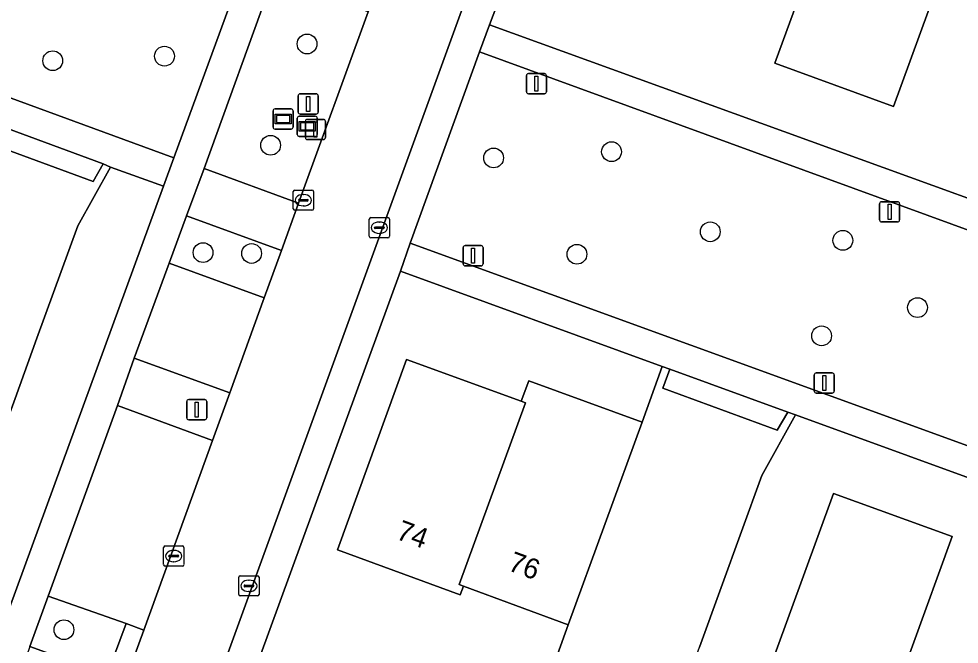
# Model space of a CAD drawing. Extents: x 155275 to 156265, y 382654 to 383635.
# Drawn here: x 156084.98 to 156131.49, y 383052.16 to 383083.09 of the extents above; entities that cross this region are included whole.
import ezdxf

# ---------------------------------------------------------------- set-up
doc = ezdxf.new("R2010")
doc.units = 0
for name, color, linetype in [('IMGEO_Afsluitpaal', 7, 'Continuous'), ('IMGEO_Berm_groen', 7, 'Continuous'), ('IMGEO_Boom', 7, 'Continuous'), ('IMGEO_Erf', 7, 'Continuous'), ('IMGEO_Groenvoorziening', 7, 'Continuous'), ('IMGEO_Informatiebord', 7, 'Continuous'), ('IMGEO_Kolk', 7, 'Continuous'), ('IMGEO_Lichtmast', 7, 'Continuous'), ('IMGEO_Pand', 7, 'Continuous'), ('IMGEO_Pand_nummerreeks', 7, 'Continuous'), ('IMGEO_Parkeervlak_open', 7, 'Continuous'), ('IMGEO_Rijbaan_lokaal_open', 7, 'Continuous'), ('IMGEO_Voetpad_open', 7, 'Continuous')]:
    doc.layers.add(name, color=color, linetype=linetype)

msp = doc.modelspace()

# ---------------------------------------------------------------- linework, layer by layer
at = {"layer": 'IMGEO_Afsluitpaal'}
for p, q in [((156099.251, 383078.113), (156100.041, 383078.113)), ((156100.041, 383078.113), (156099.251, 383078.113)), ((156099.151, 383077.213), (156099.151, 383078.013)), ((156099.151, 383078.013), (156099.151, 383077.213)), ((156100.141, 383078.013), (156100.141, 383077.213)), ((156100.141, 383077.213), (156100.141, 383078.013)), ((156100.041, 383077.113), (156099.251, 383077.113)), ((156099.251, 383077.113), (156100.041, 383077.113))]:
    msp.add_line(p, q, dxfattribs=at)
msp.add_lwpolyline([(156099.571, 383077.988), (156099.721, 383077.988), (156099.721, 383077.238), (156099.571, 383077.238), (156099.571, 383077.988)], dxfattribs=at)
for centre, start, end in [((156099.251, 383078.013), 90, 180), ((156099.251, 383078.013), 90, 180), ((156100.041, 383078.013), 0, 90), ((156100.041, 383078.013), 360, 90), ((156099.251, 383077.213), 180, 270), ((156099.251, 383077.213), 180, 270), ((156100.041, 383077.213), 270, 0), ((156100.041, 383077.213), 270, 0)]:
    msp.add_arc(centre, 0.1, start, end, dxfattribs=at)
at = {"layer": 'IMGEO_Berm_groen'}
for points in [[(156097.962, 383071.629), (156093.275, 383073.337), (156092.41, 383070.997), (156097.115, 383069.285)], [(156095.412, 383064.59), (156090.675, 383066.308), (156089.856, 383063.961), (156094.553, 383062.228)], [(156090.284, 383053.184), (156086.435, 383054.534), (156085.528, 383052.049), (156089.352, 383050.651)]]:
    msp.add_lwpolyline(points, close=True, dxfattribs=at)
at = {"layer": 'IMGEO_Boom'}
for centre in [(156099.234, 383081.841), (156086.656, 383081.014), (156092.182, 383081.238), (156097.431, 383076.833), (156108.46, 383076.204), (156114.294, 383076.515), (156119.178, 383072.553), (156125.734, 383072.13), (156094.089, 383071.522), (156096.492, 383071.482), (156112.58, 383071.442), (156129.427, 383068.804), (156124.682, 383067.407), (156087.209, 383052.871)]:
    msp.add_circle(centre, 0.489, dxfattribs=at)
at = {"layer": 'IMGEO_Erf'}
for points in [[(156132.183, 383089.561), (156128.246, 383078.751), (156122.374, 383080.896), (156124.432, 383086.532)], [(156109.304, 383085.546), (156108.26, 383082.79), (156154.565, 383065.999)], [(156079.494, 383052.064), (156079.57, 383053.553), (156083.798, 383052.015), (156092.134, 383074.803), (156089.519, 383075.751), (156087.897, 383072.844), (156085.874, 383067.285), (156084.796, 383064.304), (156081.929, 383056.444), (156081.554, 383056.581), (156081.692, 383056.957), (156076.388, 383058.904), (156076.255, 383058.527), (156075.871, 383058.662), (156078.317, 383065.442), (156072.716, 383067.482)], [(156109.721, 383046.381), (156112.152, 383053.113), (156106.967, 383055.026), (156106.812, 383054.603), (156100.732, 383056.83), (156104.153, 383066.234), (156109.825, 383064.169), (156110.196, 383065.184), (156115.801, 383063.139), (156116.804, 383065.89), (156103.852, 383070.606), (156095.217, 383046.918)], [(156167.609, 383047.414), (156123.385, 383063.493), (156121.73, 383060.506), (156119.718, 383054.968), (156118.65, 383052.014)], [(156118.766, 383041.736), (156125.274, 383059.615), (156131.145, 383057.485), (156127.215, 383046.665)]]:
    msp.add_lwpolyline(points, dxfattribs=at)
for points in [[(156083.004, 383077.115), (156088.653, 383075.038), (156089.149, 383075.906), (156083.338, 383078.054)], [(156116.837, 383064.813), (156122.48, 383062.745), (156123.008, 383063.625), (156117.18, 383065.753)]]:
    msp.add_lwpolyline(points, close=True, dxfattribs=at)
at = {"layer": 'IMGEO_Groenvoorziening'}
for points in [[(156096.115, 383085.675), (156075.212, 383093.218), (156071.718, 383083.882), (156092.645, 383076.216)], [(156102.255, 383083.436), (156097.563, 383085.121), (156094.146, 383075.684), (156098.811, 383073.968)], [(156142.292, 383068.866), (156107.77, 383081.447), (156104.338, 383071.998), (156138.854, 383059.447), (156141.449, 383066.58)]]:
    msp.add_lwpolyline(points, close=True, dxfattribs=at)
at = {"layer": 'IMGEO_Informatiebord'}
for p, q in [((156097.551, 383077.73), (156097.551, 383078.53)), ((156097.551, 383078.53), (156097.551, 383077.73)), ((156097.651, 383078.63), (156098.441, 383078.63)), ((156098.441, 383078.63), (156097.651, 383078.63)), ((156098.541, 383078.53), (156098.541, 383077.73)), ((156098.541, 383077.73), (156098.541, 383078.53)), ((156098.75, 383077.368), (156098.75, 383078.168)), ((156098.75, 383078.168), (156098.75, 383077.368)), ((156098.85, 383078.268), (156099.64, 383078.268)), ((156099.64, 383078.268), (156098.85, 383078.268)), ((156099.74, 383078.168), (156099.74, 383077.368)), ((156099.74, 383077.368), (156099.74, 383078.168)), ((156098.441, 383077.63), (156097.651, 383077.63)), ((156097.651, 383077.63), (156098.441, 383077.63)), ((156099.64, 383077.268), (156098.85, 383077.268)), ((156098.85, 383077.268), (156099.64, 383077.268))]:
    msp.add_line(p, q, dxfattribs=at)
for points in [[(156097.652, 383078.362), (156098.44, 383078.362), (156098.44, 383077.898), (156097.652, 383077.898), (156097.652, 383078.362)], [(156097.717, 383078.297), (156097.717, 383077.963), (156098.375, 383077.963), (156098.375, 383078.297), (156097.717, 383078.297)], [(156098.851, 383078), (156099.639, 383078), (156099.639, 383077.536), (156098.851, 383077.536), (156098.851, 383078)], [(156098.916, 383077.935), (156098.916, 383077.601), (156099.574, 383077.601), (156099.574, 383077.935), (156098.916, 383077.935)]]:
    msp.add_lwpolyline(points, dxfattribs=at)
for centre, start, end in [((156097.651, 383078.53), 90, 180), ((156097.651, 383078.53), 90, 180), ((156098.441, 383078.53), 0, 90), ((156098.441, 383078.53), 360, 90), ((156098.85, 383078.168), 90, 180), ((156098.85, 383078.168), 90, 180), ((156099.64, 383078.168), 0, 90), ((156099.64, 383078.168), 360, 90), ((156097.651, 383077.73), 180, 270), ((156097.651, 383077.73), 180, 270), ((156098.441, 383077.73), 270, 0), ((156098.441, 383077.73), 270, 0), ((156098.85, 383077.368), 180, 270), ((156098.85, 383077.368), 180, 270), ((156099.64, 383077.368), 270, 0), ((156099.64, 383077.368), 270, 0)]:
    msp.add_arc(centre, 0.1, start, end, dxfattribs=at)
at = {"layer": 'IMGEO_Kolk'}
for p, q in [((156098.551, 383073.689), (156098.551, 383074.541)), ((156098.626, 383074.615), (156099.478, 383074.615)), ((156099.039, 383074.395), (156099.064, 383074.395)), ((156099.552, 383074.541), (156099.552, 383073.689)), ((156098.81, 383074.109), (156098.81, 383074.121)), ((156099.248, 383074.072), (156098.85, 383074.072)), ((156098.853, 383074.158), (156099.251, 383074.158)), ((156099.294, 383074.121), (156099.294, 383074.109)), ((156099.478, 383073.615), (156098.626, 383073.615)), ((156099.062, 383073.835), (156099.037, 383073.835)), ((156102.309, 383072.33), (156102.309, 383073.182)), ((156102.384, 383073.256), (156103.236, 383073.256)), ((156102.797, 383073.036), (156102.822, 383073.036)), ((156103.31, 383073.182), (156103.31, 383072.33)), ((156102.568, 383072.75), (156102.568, 383072.762)), ((156103.006, 383072.713), (156102.608, 383072.713)), ((156102.611, 383072.799), (156103.009, 383072.799)), ((156102.82, 383072.476), (156102.795, 383072.476)), ((156103.052, 383072.762), (156103.052, 383072.75)), ((156103.236, 383072.256), (156102.384, 383072.256)), ((156092.139, 383056.091), (156092.139, 383056.943)), ((156092.214, 383057.017), (156093.066, 383057.017)), ((156092.627, 383056.797), (156092.652, 383056.797)), ((156093.14, 383056.943), (156093.14, 383056.091)), ((156092.398, 383056.511), (156092.398, 383056.523)), ((156092.836, 383056.474), (156092.438, 383056.474)), ((156092.441, 383056.56), (156092.839, 383056.56)), ((156092.65, 383056.237), (156092.625, 383056.237)), ((156092.882, 383056.523), (156092.882, 383056.511)), ((156093.066, 383056.017), (156092.214, 383056.017)), ((156095.857, 383054.616), (156095.857, 383055.468)), ((156095.932, 383055.542), (156096.784, 383055.542)), ((156096.345, 383055.322), (156096.37, 383055.322)), ((156096.858, 383055.468), (156096.858, 383054.616)), ((156096.116, 383055.036), (156096.116, 383055.048)), ((156096.554, 383054.999), (156096.156, 383054.999)), ((156096.159, 383055.085), (156096.557, 383055.085)), ((156096.6, 383055.048), (156096.6, 383055.036)), ((156096.784, 383054.542), (156095.932, 383054.542)), ((156096.368, 383054.762), (156096.343, 383054.762))]:
    msp.add_line(p, q, dxfattribs=at)
for points in [[(156098.551, 383073.689), (156098.551, 383074.541)], [(156098.626, 383074.615), (156099.478, 383074.615)], [(156099.552, 383074.541), (156099.552, 383073.689)], [(156099.478, 383073.615), (156098.626, 383073.615)], [(156102.309, 383072.33), (156102.309, 383073.182)], [(156102.384, 383073.256), (156103.236, 383073.256)], [(156103.31, 383073.182), (156103.31, 383072.33)], [(156103.236, 383072.256), (156102.384, 383072.256)], [(156092.139, 383056.091), (156092.139, 383056.943)], [(156092.214, 383057.017), (156093.066, 383057.017)], [(156093.14, 383056.943), (156093.14, 383056.091)], [(156093.066, 383056.017), (156092.214, 383056.017)], [(156095.857, 383054.616), (156095.857, 383055.468)], [(156095.932, 383055.542), (156096.784, 383055.542)], [(156096.858, 383055.468), (156096.858, 383054.616)], [(156096.784, 383054.542), (156095.932, 383054.542)]]:
    msp.add_lwpolyline(points, dxfattribs=at)
for centre, radius, start, end in [((156098.628, 383074.539), 0.0765, 91.552, 178.448), ((156098.628, 383074.539), 0.0765, 91.552, 178.448), ((156099.476, 383074.539), 0.0765, 1.552, 88.448), ((156099.476, 383074.539), 0.0765, 1.552, 88.448), ((156098.85, 383074.118), 0.0403, 85.8775, 175.7526), ((156098.847, 383074.108), 0.0366, 178.938, 274.7102), ((156099.251, 383074.115), 0.043, 264.8664, 352.4533), ((156099.255, 383074.12), 0.0386, 1.7309, 96.639), ((156098.628, 383073.691), 0.0765, 181.552, 268.448), ((156098.628, 383073.691), 0.0765, 181.552, 268.448), ((156099.476, 383073.691), 0.0765, 271.552, 358.448), ((156099.476, 383073.691), 0.0765, 271.552, 358.448), ((156102.386, 383073.18), 0.0765, 91.552, 178.448), ((156102.386, 383073.18), 0.0765, 91.552, 178.448), ((156103.234, 383073.18), 0.0765, 1.552, 88.448), ((156103.234, 383073.18), 0.0765, 1.552, 88.448), ((156102.608, 383072.759), 0.0403, 85.8775, 175.7526), ((156102.605, 383072.749), 0.0366, 178.938, 274.7102), ((156103.009, 383072.756), 0.043, 264.8664, 352.4533), ((156103.013, 383072.761), 0.0386, 1.7309, 96.639), ((156102.386, 383072.332), 0.0765, 181.552, 268.448), ((156102.386, 383072.332), 0.0765, 181.552, 268.448), ((156103.234, 383072.332), 0.0765, 271.552, 358.448), ((156103.234, 383072.332), 0.0765, 271.552, 358.448), ((156092.216, 383056.941), 0.0765, 91.552, 178.448), ((156092.216, 383056.941), 0.0765, 91.552, 178.448), ((156093.064, 383056.941), 0.0765, 1.552, 88.448), ((156093.064, 383056.941), 0.0765, 1.552, 88.448), ((156092.438, 383056.52), 0.0403, 85.8775, 175.7526), ((156092.435, 383056.51), 0.0366, 178.938, 274.7102), ((156092.839, 383056.517), 0.043, 264.8664, 352.4533), ((156092.843, 383056.522), 0.0386, 1.7309, 96.639), ((156092.216, 383056.093), 0.0765, 181.552, 268.448), ((156092.216, 383056.093), 0.0765, 181.552, 268.448), ((156093.064, 383056.093), 0.0765, 271.552, 358.448), ((156093.064, 383056.093), 0.0765, 271.552, 358.448), ((156095.934, 383055.466), 0.0765, 91.552, 178.448), ((156095.934, 383055.466), 0.0765, 91.552, 178.448), ((156096.782, 383055.466), 0.0765, 1.552, 88.448), ((156096.782, 383055.466), 0.0765, 1.552, 88.448), ((156096.156, 383055.045), 0.0403, 85.8775, 175.7526), ((156096.153, 383055.035), 0.0366, 178.938, 274.7102), ((156096.557, 383055.042), 0.043, 264.8664, 352.4533), ((156096.561, 383055.047), 0.0386, 1.7309, 96.639), ((156095.934, 383054.618), 0.0765, 181.552, 268.448), ((156095.934, 383054.618), 0.0765, 181.552, 268.448), ((156096.782, 383054.618), 0.0765, 271.552, 358.448), ((156096.782, 383054.618), 0.0765, 271.552, 358.448)]:
    msp.add_arc(centre, radius, start, end, dxfattribs=at)
for centre, major_axis, ratio, start_param, end_param in [((156099.038, 383074.115), (-0.387, 0.002), 0.722429, 4.712389, 7.853982), ((156099.063, 383074.115), (-0.39, 0.002), 0.717154, 1.570796, 4.712389), ((156102.796, 383072.756), (-0.387, 0.002), 0.722429, 4.712389, 7.853982), ((156102.821, 383072.756), (-0.39, 0.002), 0.717154, 1.570796, 4.712389), ((156092.626, 383056.517), (-0.387, 0.002), 0.722429, 4.712389, 7.853982), ((156092.651, 383056.517), (-0.39, 0.002), 0.717154, 1.570796, 4.712389), ((156096.344, 383055.042), (-0.387, 0.002), 0.722429, 4.712389, 7.853982), ((156096.369, 383055.042), (-0.39, 0.002), 0.717154, 1.570796, 4.712389)]:
    msp.add_ellipse(centre, major_axis=major_axis, ratio=ratio, start_param=start_param, end_param=end_param, dxfattribs=at)
at = {"layer": 'IMGEO_Lichtmast'}
for p, q in [((156110.184, 383080.38), (156110.974, 383080.38)), ((156110.974, 383080.38), (156110.184, 383080.38)), ((156110.084, 383079.48), (156110.084, 383080.28)), ((156110.084, 383080.28), (156110.084, 383079.48)), ((156111.074, 383080.28), (156111.074, 383079.48)), ((156111.074, 383079.48), (156111.074, 383080.28)), ((156098.794, 383078.477), (156098.794, 383079.277)), ((156098.794, 383079.277), (156098.794, 383078.477)), ((156098.894, 383079.377), (156099.684, 383079.377)), ((156099.684, 383079.377), (156098.894, 383079.377)), ((156099.784, 383079.277), (156099.784, 383078.477)), ((156099.784, 383078.477), (156099.784, 383079.277)), ((156110.974, 383079.38), (156110.184, 383079.38)), ((156110.184, 383079.38), (156110.974, 383079.38)), ((156099.684, 383078.377), (156098.894, 383078.377)), ((156098.894, 383078.377), (156099.684, 383078.377)), ((156127.549, 383073.141), (156127.549, 383073.941)), ((156127.549, 383073.941), (156127.549, 383073.141)), ((156127.649, 383074.041), (156128.439, 383074.041)), ((156128.439, 383074.041), (156127.649, 383074.041)), ((156128.539, 383073.941), (156128.539, 383073.141)), ((156128.539, 383073.141), (156128.539, 383073.941)), ((156128.439, 383073.041), (156127.649, 383073.041)), ((156127.649, 383073.041), (156128.439, 383073.041)), ((156106.953, 383070.969), (156106.953, 383071.769)), ((156106.953, 383071.769), (156106.953, 383070.969)), ((156107.053, 383071.869), (156107.843, 383071.869)), ((156107.843, 383071.869), (156107.053, 383071.869)), ((156107.943, 383071.769), (156107.943, 383070.969)), ((156107.943, 383070.969), (156107.943, 383071.769)), ((156107.843, 383070.869), (156107.053, 383070.869)), ((156107.053, 383070.869), (156107.843, 383070.869)), ((156124.417, 383065.576), (156125.207, 383065.576)), ((156125.207, 383065.576), (156124.417, 383065.576)), ((156124.317, 383064.676), (156124.317, 383065.476)), ((156124.317, 383065.476), (156124.317, 383064.676)), ((156125.307, 383065.476), (156125.307, 383064.676)), ((156125.307, 383064.676), (156125.307, 383065.476)), ((156125.207, 383064.576), (156124.417, 383064.576)), ((156124.417, 383064.576), (156125.207, 383064.576)), ((156093.281, 383063.357), (156093.281, 383064.157)), ((156093.281, 383064.157), (156093.281, 383063.357)), ((156093.381, 383064.257), (156094.171, 383064.257)), ((156094.171, 383064.257), (156093.381, 383064.257)), ((156094.271, 383064.157), (156094.271, 383063.357)), ((156094.271, 383063.357), (156094.271, 383064.157)), ((156094.171, 383063.257), (156093.381, 383063.257)), ((156093.381, 383063.257), (156094.171, 383063.257))]:
    msp.add_line(p, q, dxfattribs=at)
for points in [[(156110.504, 383080.255), (156110.654, 383080.255), (156110.654, 383079.505), (156110.504, 383079.505), (156110.504, 383080.255)], [(156099.214, 383079.252), (156099.364, 383079.252), (156099.364, 383078.502), (156099.214, 383078.502), (156099.214, 383079.252)], [(156127.969, 383073.916), (156128.119, 383073.916), (156128.119, 383073.166), (156127.969, 383073.166), (156127.969, 383073.916)], [(156107.373, 383071.744), (156107.523, 383071.744), (156107.523, 383070.994), (156107.373, 383070.994), (156107.373, 383071.744)], [(156124.737, 383065.451), (156124.887, 383065.451), (156124.887, 383064.701), (156124.737, 383064.701), (156124.737, 383065.451)], [(156093.701, 383064.132), (156093.851, 383064.132), (156093.851, 383063.382), (156093.701, 383063.382), (156093.701, 383064.132)]]:
    msp.add_lwpolyline(points, dxfattribs=at)
for centre, start, end in [((156110.184, 383080.28), 90, 180), ((156110.184, 383080.28), 90, 180), ((156110.974, 383080.28), 0, 90), ((156110.974, 383080.28), 360, 90), ((156110.184, 383079.48), 180, 270), ((156110.184, 383079.48), 180, 270), ((156110.974, 383079.48), 270, 0), ((156110.974, 383079.48), 270, 0), ((156098.894, 383079.277), 90, 180), ((156098.894, 383079.277), 90, 180), ((156099.684, 383079.277), 0, 90), ((156099.684, 383079.277), 360, 90), ((156098.894, 383078.477), 180, 270), ((156098.894, 383078.477), 180, 270), ((156099.684, 383078.477), 270, 0), ((156099.684, 383078.477), 270, 0), ((156127.649, 383073.941), 90, 180), ((156127.649, 383073.941), 90, 180), ((156128.439, 383073.941), 0, 90), ((156128.439, 383073.941), 360, 90), ((156127.649, 383073.141), 180, 270), ((156127.649, 383073.141), 180, 270), ((156128.439, 383073.141), 270, 0), ((156128.439, 383073.141), 270, 0), ((156107.053, 383071.769), 90, 180), ((156107.053, 383071.769), 90, 180), ((156107.843, 383071.769), 0, 90), ((156107.843, 383071.769), 360, 90), ((156107.053, 383070.969), 180, 270), ((156107.053, 383070.969), 180, 270), ((156107.843, 383070.969), 270, 0), ((156107.843, 383070.969), 270, 0), ((156124.417, 383065.476), 90, 180), ((156124.417, 383065.476), 90, 180), ((156125.207, 383065.476), 0, 90), ((156125.207, 383065.476), 360, 90), ((156124.417, 383064.676), 180, 270), ((156124.417, 383064.676), 180, 270), ((156125.207, 383064.676), 270, 0), ((156125.207, 383064.676), 270, 0), ((156093.381, 383064.157), 90, 180), ((156093.381, 383064.157), 90, 180), ((156094.171, 383064.157), 0, 90), ((156094.171, 383064.157), 360, 90), ((156093.381, 383063.357), 180, 270), ((156093.381, 383063.357), 180, 270), ((156094.171, 383063.357), 270, 0), ((156094.171, 383063.357), 270, 0)]:
    msp.add_arc(centre, 0.1, start, end, dxfattribs=at)
at = {"layer": 'IMGEO_Pand'}
for points in [[(156133.39, 383101.613), (156133.474, 383101.843), (156130.436, 383102.957), (156127.84, 383095.917), (156124.432, 383086.532), (156122.374, 383080.896), (156128.246, 383078.751), (156132.183, 383089.561), (156129.354, 383090.59)], [(156087.897, 383072.844), (156089.519, 383075.751), (156089.149, 383075.906), (156088.653, 383075.038), (156083.004, 383077.115), (156083.338, 383078.054), (156082.964, 383078.192), (156081.966, 383075.45), (156078.317, 383065.442), (156075.871, 383058.662), (156076.255, 383058.527), (156076.388, 383058.904), (156081.692, 383056.957), (156081.554, 383056.581), (156081.929, 383056.444), (156084.796, 383064.304), (156085.874, 383067.285)], [(156110.039, 383064.091), (156109.825, 383064.169), (156104.153, 383066.234), (156100.732, 383056.83), (156106.812, 383054.603), (156106.967, 383055.026), (156106.761, 383055.103)], [(156121.73, 383060.506), (156123.385, 383063.493), (156123.008, 383063.625), (156122.48, 383062.745), (156116.837, 383064.813), (156117.18, 383065.753), (156116.804, 383065.89), (156115.801, 383063.139), (156112.152, 383053.113), (156109.721, 383046.381), (156110.101, 383046.24), (156110.223, 383046.589), (156115.522, 383044.653), (156115.397, 383044.307), (156115.774, 383044.167), (156118.65, 383052.014), (156119.718, 383054.968)], [(156115.801, 383063.139), (156110.196, 383065.184), (156109.825, 383064.169), (156110.039, 383064.091), (156106.761, 383055.103), (156106.967, 383055.026), (156112.152, 383053.113)], [(156124.4, 383047.687), (156127.215, 383046.665), (156131.145, 383057.485), (156125.274, 383059.615), (156118.766, 383041.736), (156117.99, 383039.605), (156117.234, 383037.527), (156117.657, 383037.373), (156120.28, 383036.417), (156120.294, 383036.455)]]:
    msp.add_lwpolyline(points, close=True, dxfattribs=at)
at = {"layer": 'IMGEO_Parkeervlak_open'}
for points in [[(156095.412, 383064.59), (156097.115, 383069.285), (156092.41, 383070.997), (156090.675, 383066.308)], [(156086.435, 383054.534), (156090.284, 383053.184), (156091.159, 383052.853), (156094.553, 383062.228), (156089.856, 383063.961)]]:
    msp.add_lwpolyline(points, close=True, dxfattribs=at)
at = {"layer": 'IMGEO_Rijbaan_lokaal_open'}
for points in [[(156120.161, 383132.798), (156116.736, 383123.37), (156116.004, 383121.393), (156114.86, 383118.229), (156113.691, 383115.009), (156112.389, 383111.42), (156111.109, 383107.892), (156111.069, 383107.778), (156109.896, 383104.388), (156106.43, 383094.988), (156105.715, 383092.822), (156103.951, 383088.124), (156103.139, 383085.764), (156102.255, 383083.436), (156098.811, 383073.968), (156097.962, 383071.629), (156097.115, 383069.285), (156095.412, 383064.59), (156094.553, 383062.228), (156091.159, 383052.853), (156089.919, 383049.467)], [(156073.935, 382993.112), (156074.952, 382995.838), (156091.394, 383040.941), (156092.689, 383044.492), (156116.502, 383109.964)]]:
    msp.add_lwpolyline(points, dxfattribs=at)
at = {"layer": 'IMGEO_Voetpad_open'}
for points in [[(156107.77, 383081.447), (156108.26, 383082.79), (156109.304, 383085.546), (156112.937, 383095.573), (156117.53, 383108.254), (156117.957, 383109.441), (156116.502, 383109.964), (156092.689, 383044.492), (156091.394, 383040.941), (156074.952, 382995.838), (156073.935, 382993.112)], [(156096.115, 383085.675), (156092.645, 383076.216), (156092.134, 383074.803), (156083.798, 383052.015)], [(156085.528, 383052.049), (156086.435, 383054.534), (156089.856, 383063.961), (156090.675, 383066.308), (156092.41, 383070.997), (156093.275, 383073.337), (156094.146, 383075.684), (156097.563, 383085.121)], [(156083.338, 383078.054), (156089.149, 383075.906), (156089.519, 383075.751), (156092.134, 383074.803), (156092.645, 383076.216), (156071.718, 383083.882)], [(156154.565, 383065.999), (156108.26, 383082.79), (156107.77, 383081.447), (156142.292, 383068.866)], [(156075.834, 382994.067), (156078.202, 383000.551), (156080.84, 383007.721), (156081.011, 383008.187), (156081.777, 383010.406), (156091.571, 383037.246), (156091.72, 383037.668), (156092.738, 383040.458), (156093.999, 383044.02), (156095.217, 383046.918), (156103.852, 383070.606), (156104.338, 383071.998), (156107.77, 383081.447)], [(156138.854, 383059.447), (156104.338, 383071.998), (156103.852, 383070.606), (156116.804, 383065.89), (156117.18, 383065.753), (156123.008, 383063.625), (156123.385, 383063.493), (156167.609, 383047.414)]]:
    msp.add_lwpolyline(points, dxfattribs=at)
for points in [[(156098.811, 383073.968), (156094.146, 383075.684), (156093.275, 383073.337), (156097.962, 383071.629)], [(156091.159, 383052.853), (156090.284, 383053.184), (156089.352, 383050.651), (156085.528, 383052.049), (156085.203, 383051.13), (156089.919, 383049.467)]]:
    msp.add_lwpolyline(points, close=True, dxfattribs=at)

# ---------------------------------------------------------------- texts
at = {"layer": 'IMGEO_Pand_nummerreeks'}
for s, rotation, p in [('74', 339.8831, (156103.587, 383057.382)), ('76', 339.7485, (156109.119, 383055.831))]:
    msp.add_text(s, height=1, rotation=rotation, dxfattribs=at).set_placement(p)

doc.saveas('drawing.dxf')
